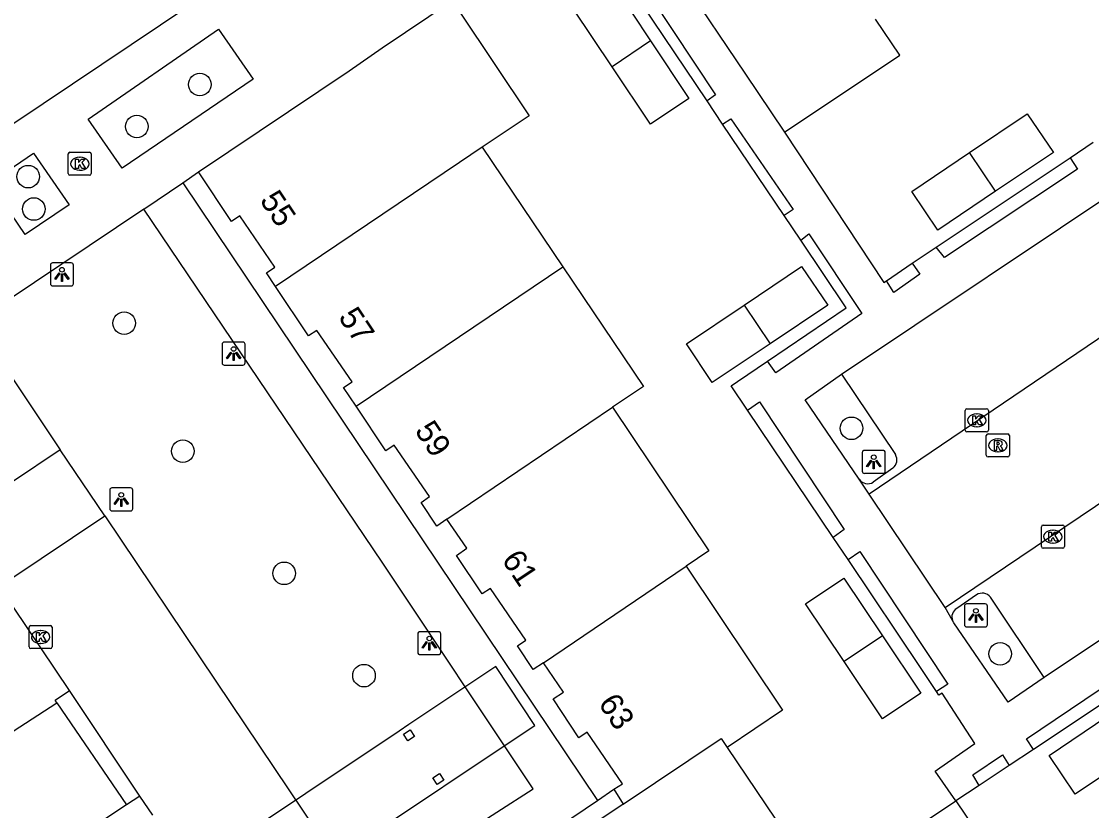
# Model space of a CAD drawing. Extents: x 158797 to 159887, y 384318 to 385255.
# Drawn here: x 159074.82 to 159121.21, y 384752.65 to 384786.86 of the extents above; entities that cross this region are included whole.
import ezdxf

# ---------------------------------------------------------------- set-up
doc = ezdxf.new("R2010")
doc.units = 0
for name, color, linetype in [('IMGEO_Boom', 7, 'Continuous'), ('IMGEO_Groenvoorziening', 7, 'Continuous'), ('IMGEO_Haag', 7, 'Continuous'), ('IMGEO_Kolk', 7, 'Continuous'), ('IMGEO_Lichtpunt', 7, 'Continuous'), ('IMGEO_Pand', 7, 'Continuous'), ('IMGEO_Pand_nummerreeks', 7, 'Continuous'), ('IMGEO_Pand_overbouw', 7, 'Continuous'), ('IMGEO_Parkeervlak_open', 7, 'Continuous'), ('IMGEO_Rijbaan_lokaal_open', 7, 'Continuous'), ('IMGEO_Rioolput', 7, 'Continuous'), ('IMGEO_Voetpad_open', 7, 'Continuous')]:
    doc.layers.add(name, color=color, linetype=linetype)

msp = doc.modelspace()

# ---------------------------------------------------------------- linework, layer by layer
at = {"layer": 'IMGEO_Boom'}
for centre in [(159082.551, 384784.124), (159079.824, 384782.312), (159075.114, 384780.134), (159075.363, 384778.73), (159079.271, 384773.781), (159110.803, 384769.224), (159081.82, 384768.23), (159086.212, 384762.936), (159117.246, 384759.446), (159089.672, 384758.501)]:
    msp.add_circle(centre, 0.489, dxfattribs=at)
at = {"layer": 'IMGEO_Groenvoorziening'}
for points in [[(159074.393, 384756.206), (159074.469, 384756.094), (159076.359, 384757.322)], [(159099.797, 384753.085), (159100.509, 384753.573)]]:
    msp.add_lwpolyline(points, dxfattribs=at)
at = {"layer": 'IMGEO_Haag'}
for points in [[(159104.547, 384783.423), (159100.796, 384789.016)], [(159107.88, 384778.443), (159105.21, 384782.406)], [(159114.48, 384777.079), (159116.124, 384778.177), (159120.279, 384780.952)], [(159107.166, 384772.134), (159110.581, 384774.448), (159108.608, 384777.387)], [(159112.316, 384775.62), (159113.438, 384776.377)], [(159110.008, 384764.494), (159106.294, 384770.016)], [(159114.485, 384757.816), (159113.85, 384758.763), (159110.654, 384763.532)], [(159124.388, 384759.09), (159118.696, 384755.304)], [(159117.645, 384754.607), (159116.344, 384753.745)]]:
    msp.add_lwpolyline(points, dxfattribs=at)
at = {"layer": 'IMGEO_Kolk'}
for p, q in [((159076.849, 384780.266), (159076.849, 384781.118)), ((159076.924, 384781.192), (159077.776, 384781.192)), ((159077.337, 384780.972), (159077.362, 384780.972)), ((159077.85, 384781.118), (159077.85, 384780.266)), ((159077.776, 384780.192), (159076.924, 384780.192)), ((159077.36, 384780.412), (159077.335, 384780.412)), ((159115.737, 384769.142), (159115.737, 384769.994)), ((159115.812, 384770.068), (159116.664, 384770.068)), ((159116.225, 384769.848), (159116.25, 384769.848)), ((159116.738, 384769.994), (159116.738, 384769.142)), ((159116.664, 384769.068), (159115.812, 384769.068)), ((159116.248, 384769.288), (159116.223, 384769.288)), ((159119.035, 384764.099), (159119.035, 384764.951)), ((159119.11, 384765.025), (159119.962, 384765.025)), ((159119.523, 384764.805), (159119.548, 384764.805)), ((159120.036, 384764.951), (159120.036, 384764.099)), ((159119.546, 384764.245), (159119.521, 384764.245)), ((159119.962, 384764.025), (159119.11, 384764.025)), ((159075.152, 384759.748), (159075.152, 384760.6)), ((159075.227, 384760.674), (159076.079, 384760.674)), ((159076.153, 384760.6), (159076.153, 384759.748)), ((159075.64, 384760.454), (159075.665, 384760.454)), ((159076.079, 384759.674), (159075.227, 384759.674)), ((159075.663, 384759.894), (159075.638, 384759.894))]:
    msp.add_line(p, q, dxfattribs=at)
for points in [[(159076.849, 384780.266), (159076.849, 384781.118)], [(159076.924, 384781.192), (159077.776, 384781.192)], [(159077.85, 384781.118), (159077.85, 384780.266)], [(159077.17, 384780.892), (159077.293, 384780.892), (159077.293, 384780.741), (159077.423, 384780.892), (159077.587, 384780.892), (159077.441, 384780.741), (159077.594, 384780.492), (159077.442, 384780.492), (159077.357, 384780.656), (159077.293, 384780.589), (159077.293, 384780.492), (159077.17, 384780.492), (159077.17, 384780.892)], [(159077.776, 384780.192), (159076.924, 384780.192)], [(159115.737, 384769.142), (159115.737, 384769.994)], [(159115.812, 384770.068), (159116.664, 384770.068)], [(159116.738, 384769.994), (159116.738, 384769.142)], [(159116.058, 384769.768), (159116.181, 384769.768), (159116.181, 384769.617), (159116.311, 384769.768), (159116.475, 384769.768), (159116.329, 384769.617), (159116.482, 384769.368), (159116.33, 384769.368), (159116.245, 384769.532), (159116.181, 384769.465), (159116.181, 384769.368), (159116.058, 384769.368), (159116.058, 384769.768)], [(159116.664, 384769.068), (159115.812, 384769.068)], [(159119.035, 384764.099), (159119.035, 384764.951)], [(159119.11, 384765.025), (159119.962, 384765.025)], [(159119.356, 384764.725), (159119.479, 384764.725), (159119.479, 384764.574), (159119.609, 384764.725), (159119.773, 384764.725), (159119.627, 384764.574), (159119.78, 384764.325), (159119.628, 384764.325), (159119.543, 384764.489), (159119.479, 384764.422), (159119.479, 384764.325), (159119.356, 384764.325), (159119.356, 384764.725)], [(159120.036, 384764.951), (159120.036, 384764.099)], [(159119.962, 384764.025), (159119.11, 384764.025)], [(159075.152, 384759.748), (159075.152, 384760.6)], [(159075.227, 384760.674), (159076.079, 384760.674)], [(159076.153, 384760.6), (159076.153, 384759.748)], [(159075.473, 384760.374), (159075.596, 384760.374), (159075.596, 384760.223), (159075.726, 384760.374), (159075.89, 384760.374), (159075.744, 384760.223), (159075.897, 384759.974), (159075.745, 384759.974), (159075.66, 384760.138), (159075.596, 384760.071), (159075.596, 384759.974), (159075.473, 384759.974), (159075.473, 384760.374)], [(159076.079, 384759.674), (159075.227, 384759.674)]]:
    msp.add_lwpolyline(points, dxfattribs=at)
for centre, start, end in [((159076.926, 384781.116), 91.552, 178.448), ((159076.926, 384781.116), 91.552, 178.448), ((159077.774, 384781.116), 1.552, 88.448), ((159077.774, 384781.116), 1.552, 88.448), ((159076.926, 384780.268), 181.552, 268.448), ((159076.926, 384780.268), 181.552, 268.448), ((159077.774, 384780.268), 271.552, 358.448), ((159077.774, 384780.268), 271.552, 358.448), ((159115.814, 384769.992), 91.552, 178.448), ((159115.814, 384769.992), 91.552, 178.448), ((159116.662, 384769.992), 1.552, 88.448), ((159116.662, 384769.992), 1.552, 88.448), ((159115.814, 384769.144), 181.552, 268.448), ((159115.814, 384769.144), 181.552, 268.448), ((159116.662, 384769.144), 271.552, 358.448), ((159116.662, 384769.144), 271.552, 358.448), ((159119.112, 384764.949), 91.552, 178.448), ((159119.112, 384764.949), 91.552, 178.448), ((159119.96, 384764.949), 1.552, 88.448), ((159119.96, 384764.949), 1.552, 88.448), ((159119.112, 384764.101), 181.552, 268.448), ((159119.112, 384764.101), 181.552, 268.448), ((159119.96, 384764.101), 271.552, 358.448), ((159119.96, 384764.101), 271.552, 358.448), ((159075.229, 384760.598), 91.552, 178.448), ((159075.229, 384760.598), 91.552, 178.448), ((159076.077, 384760.598), 1.552, 88.448), ((159076.077, 384760.598), 1.552, 88.448), ((159075.229, 384759.75), 181.552, 268.448), ((159075.229, 384759.75), 181.552, 268.448), ((159076.077, 384759.75), 271.552, 358.448), ((159076.077, 384759.75), 271.552, 358.448)]:
    msp.add_arc(centre, 0.0765, start, end, dxfattribs=at)
for centre, major_axis, ratio, start_param, end_param in [((159077.336, 384780.692), (-0.387, 0.002), 0.722429, 4.712389, 7.853982), ((159077.361, 384780.692), (-0.39, 0.002), 0.717154, 1.570796, 4.712389), ((159116.224, 384769.568), (-0.387, 0.002), 0.722429, 4.712389, 7.853982), ((159116.249, 384769.568), (-0.39, 0.002), 0.717154, 1.570796, 4.712389), ((159119.522, 384764.525), (-0.387, 0.002), 0.722429, 4.712389, 7.853982), ((159119.547, 384764.525), (-0.39, 0.002), 0.717154, 1.570796, 4.712389), ((159075.639, 384760.174), (-0.387, 0.002), 0.722429, 4.712389, 7.853982), ((159075.664, 384760.174), (-0.39, 0.002), 0.717154, 1.570796, 4.712389)]:
    msp.add_ellipse(centre, major_axis=major_axis, ratio=ratio, start_param=start_param, end_param=end_param, dxfattribs=at)
at = {"layer": 'IMGEO_Lichtpunt'}
for p, q in [((159076.077, 384776.3), (159076.077, 384775.493)), ((159076.077, 384776.3), (159076.077, 384775.493)), ((159076.979, 384776.395), (159076.171, 384776.395)), ((159076.979, 384776.395), (159076.171, 384776.395)), ((159077.073, 384775.493), (159077.073, 384776.3)), ((159077.073, 384775.493), (159077.073, 384776.3)), ((159076.171, 384775.399), (159076.979, 384775.399)), ((159076.171, 384775.399), (159076.979, 384775.399)), ((159083.521, 384772.864), (159083.521, 384772.057)), ((159083.521, 384772.864), (159083.521, 384772.057)), ((159084.423, 384772.959), (159083.615, 384772.959)), ((159084.423, 384772.959), (159083.615, 384772.959)), ((159084.517, 384772.057), (159084.517, 384772.864)), ((159084.517, 384772.057), (159084.517, 384772.864)), ((159083.615, 384771.963), (159084.423, 384771.963)), ((159083.615, 384771.963), (159084.423, 384771.963)), ((159111.272, 384768.173), (159111.272, 384767.366)), ((159111.272, 384768.173), (159111.272, 384767.366)), ((159112.174, 384768.268), (159111.366, 384768.268)), ((159112.174, 384768.268), (159111.366, 384768.268)), ((159112.268, 384767.366), (159112.268, 384768.173)), ((159112.268, 384767.366), (159112.268, 384768.173)), ((159111.366, 384767.272), (159112.174, 384767.272)), ((159111.366, 384767.272), (159112.174, 384767.272)), ((159079.551, 384766.637), (159078.743, 384766.637)), ((159079.551, 384766.637), (159078.743, 384766.637)), ((159078.649, 384766.542), (159078.649, 384765.735)), ((159078.649, 384766.542), (159078.649, 384765.735)), ((159079.645, 384765.735), (159079.645, 384766.542)), ((159079.645, 384765.735), (159079.645, 384766.542)), ((159078.743, 384765.641), (159079.551, 384765.641)), ((159078.743, 384765.641), (159079.551, 384765.641)), ((159115.699, 384761.514), (159115.699, 384760.707)), ((159115.699, 384761.514), (159115.699, 384760.707)), ((159116.601, 384761.609), (159115.793, 384761.609)), ((159116.601, 384761.609), (159115.793, 384761.609)), ((159116.695, 384760.707), (159116.695, 384761.514)), ((159116.695, 384760.707), (159116.695, 384761.514)), ((159115.793, 384760.613), (159116.601, 384760.613)), ((159115.793, 384760.613), (159116.601, 384760.613)), ((159092.004, 384760.312), (159092.004, 384759.505)), ((159092.004, 384760.312), (159092.004, 384759.505)), ((159092.906, 384760.407), (159092.098, 384760.407)), ((159092.906, 384760.407), (159092.098, 384760.407)), ((159093, 384759.505), (159093, 384760.312)), ((159093, 384759.505), (159093, 384760.312)), ((159092.098, 384759.411), (159092.906, 384759.411)), ((159092.098, 384759.411), (159092.906, 384759.411))]:
    msp.add_line(p, q, dxfattribs=at)
for points in [[(159076.451, 384775.964), (159076.49, 384775.936), (159076.302, 384775.674), (159076.264, 384775.701), (159076.451, 384775.964)], [(159076.553, 384775.916), (159076.6, 384775.916), (159076.6, 384775.594), (159076.553, 384775.594), (159076.553, 384775.916)], [(159076.663, 384775.936), (159076.701, 384775.963), (159076.888, 384775.701), (159076.849, 384775.673), (159076.663, 384775.936)], [(159083.895, 384772.528), (159083.934, 384772.5), (159083.746, 384772.238), (159083.708, 384772.265), (159083.895, 384772.528)], [(159083.997, 384772.48), (159084.044, 384772.48), (159084.044, 384772.158), (159083.997, 384772.158), (159083.997, 384772.48)], [(159084.107, 384772.5), (159084.145, 384772.527), (159084.332, 384772.265), (159084.293, 384772.237), (159084.107, 384772.5)], [(159111.646, 384767.837), (159111.685, 384767.809), (159111.497, 384767.547), (159111.459, 384767.574), (159111.646, 384767.837)], [(159111.748, 384767.789), (159111.795, 384767.789), (159111.795, 384767.467), (159111.748, 384767.467), (159111.748, 384767.789)], [(159111.858, 384767.809), (159111.896, 384767.836), (159112.083, 384767.574), (159112.044, 384767.546), (159111.858, 384767.809)], [(159079.023, 384766.206), (159079.062, 384766.178), (159078.874, 384765.916), (159078.836, 384765.943), (159079.023, 384766.206)], [(159079.125, 384766.158), (159079.172, 384766.158), (159079.172, 384765.836), (159079.125, 384765.836), (159079.125, 384766.158)], [(159079.235, 384766.178), (159079.273, 384766.205), (159079.46, 384765.943), (159079.421, 384765.915), (159079.235, 384766.178)], [(159116.073, 384761.178), (159116.112, 384761.15), (159115.924, 384760.888), (159115.886, 384760.915), (159116.073, 384761.178)], [(159116.175, 384761.13), (159116.222, 384761.13), (159116.222, 384760.808), (159116.175, 384760.808), (159116.175, 384761.13)], [(159116.285, 384761.15), (159116.323, 384761.177), (159116.51, 384760.915), (159116.471, 384760.887), (159116.285, 384761.15)], [(159092.378, 384759.976), (159092.417, 384759.948), (159092.229, 384759.686), (159092.191, 384759.713), (159092.378, 384759.976)], [(159092.48, 384759.928), (159092.527, 384759.928), (159092.527, 384759.606), (159092.48, 384759.606), (159092.48, 384759.928)], [(159092.59, 384759.948), (159092.628, 384759.975), (159092.815, 384759.713), (159092.776, 384759.685), (159092.59, 384759.948)]]:
    msp.add_lwpolyline(points, dxfattribs=at)
for centre in [(159076.576, 384776.098), (159084.02, 384772.662), (159111.771, 384767.971), (159079.148, 384766.34), (159116.198, 384761.312), (159092.503, 384760.11)]:
    msp.add_circle(centre, 0.0994, dxfattribs=at)
for centre, start, end in [((159076.171, 384776.3), 90, 180), ((159076.171, 384776.3), 90, 180), ((159076.979, 384776.3), 0, 90), ((159076.979, 384776.3), 0, 90), ((159076.171, 384775.493), 180, 270), ((159076.171, 384775.493), 180, 270), ((159076.979, 384775.493), 270, 0), ((159076.979, 384775.493), 270, 360), ((159083.615, 384772.864), 90, 180), ((159083.615, 384772.864), 90, 180), ((159084.423, 384772.864), 0, 90), ((159084.423, 384772.864), 0, 90), ((159083.615, 384772.057), 180, 270), ((159083.615, 384772.057), 180, 270), ((159084.423, 384772.057), 270, 0), ((159084.423, 384772.057), 270, 360), ((159111.366, 384768.173), 90, 180), ((159111.366, 384768.173), 90, 180), ((159112.174, 384768.173), 0, 90), ((159112.174, 384768.173), 0, 90), ((159111.366, 384767.366), 180, 270), ((159111.366, 384767.366), 180, 270), ((159112.174, 384767.366), 270, 0), ((159112.174, 384767.366), 270, 360), ((159078.743, 384766.542), 90, 180), ((159078.743, 384766.542), 90, 180), ((159079.551, 384766.542), 0, 90), ((159079.551, 384766.542), 0, 90), ((159078.743, 384765.735), 180, 270), ((159078.743, 384765.735), 180, 270), ((159079.551, 384765.735), 270, 0), ((159079.551, 384765.735), 270, 360), ((159115.793, 384761.514), 90, 180), ((159115.793, 384761.514), 90, 180), ((159116.601, 384761.514), 0, 90), ((159116.601, 384761.514), 0, 90), ((159115.793, 384760.707), 180, 270), ((159115.793, 384760.707), 180, 270), ((159116.601, 384760.707), 270, 0), ((159116.601, 384760.707), 270, 360), ((159092.098, 384760.312), 90, 180), ((159092.098, 384760.312), 90, 180), ((159092.906, 384760.312), 0, 90), ((159092.906, 384760.312), 0, 90), ((159092.098, 384759.505), 180, 270), ((159092.098, 384759.505), 180, 270), ((159092.906, 384759.505), 270, 0), ((159092.906, 384759.505), 270, 360)]:
    msp.add_arc(centre, 0.0946, start, end, dxfattribs=at)
at = {"layer": 'IMGEO_Pand'}
for points in [[(159100.83, 384792.557), (159106.187, 384784.616), (159107.897, 384782.06)], [(159081.397, 384788.629), (159082.115, 384787.56), (159074.492, 384782.436)], [(159100.425, 384784.899), (159098.757, 384787.393), (159100.442, 384788.52), (159102.099, 384786.018)], [(159082.503, 384780.342), (159089.026, 384784.721), (159090.464, 384785.718), (159093.489, 384787.752)], [(159093.821, 384787.259), (159096.836, 384782.776), (159094.796, 384781.41)], [(159107.897, 384782.06), (159112.894, 384785.404), (159111.85, 384786.964)], [(159102.099, 384786.018), (159103.755, 384783.517), (159102.093, 384782.405), (159100.425, 384784.899)], [(159102.099, 384786.018), (159100.425, 384784.899)], [(159115.927, 384781.182), (159118.415, 384782.859), (159119.562, 384781.18), (159117.054, 384779.5)], [(159094.796, 384781.41), (159093.812, 384780.751), (159085.839, 384775.369)], [(159094.796, 384781.41), (159098.292, 384776.226)], [(159117.054, 384779.5), (159114.546, 384777.82), (159113.422, 384779.493), (159115.927, 384781.182)], [(159117.054, 384779.5), (159115.927, 384781.182)], [(159085.839, 384775.369), (159085.442, 384775.963), (159085.804, 384776.205), (159084.292, 384778.431), (159083.934, 384778.192), (159082.503, 384780.342)], [(159089.331, 384770.182), (159098.292, 384776.226)], [(159098.292, 384776.226), (159101.789, 384771.041), (159100.448, 384770.134)], [(159106.151, 384774.568), (159108.639, 384776.245), (159109.786, 384774.566), (159107.278, 384772.886)], [(159089.331, 384770.182), (159088.787, 384770.996), (159089.152, 384771.234), (159087.63, 384773.465), (159087.273, 384773.226), (159085.839, 384775.369)], [(159107.278, 384772.886), (159104.77, 384771.206), (159103.646, 384772.879), (159106.151, 384774.568)], [(159106.151, 384774.568), (159107.278, 384772.886)], [(159093.269, 384765.279), (159092.829, 384764.985), (159092.144, 384766.008), (159092.506, 384766.261), (159090.982, 384768.488), (159090.624, 384768.249), (159089.331, 384770.182)], [(159093.269, 384765.279), (159100.448, 384770.134)], [(159100.448, 384770.134), (159104.626, 384763.912), (159103.632, 384763.24)], [(159097.447, 384759.056), (159097.005, 384758.763), (159096.322, 384759.796), (159096.685, 384760.037), (159095.156, 384762.281), (159094.799, 384762.043), (159093.685, 384763.713), (159094.131, 384764.021), (159093.269, 384765.279)], [(159097.447, 384759.056), (159103.632, 384763.24)], [(159103.632, 384763.24), (159107.811, 384757.003), (159105.411, 384755.392)], [(159110.485, 384759.121), (159108.817, 384761.615), (159110.48, 384762.727), (159112.148, 384760.233)], [(159112.148, 384760.233), (159113.815, 384757.739), (159112.153, 384756.627), (159110.485, 384759.121)], [(159112.148, 384760.233), (159110.485, 384759.121)], [(159100.509, 384753.573), (159100.875, 384753.809), (159099.345, 384756.048), (159098.987, 384755.811), (159097.874, 384757.491), (159098.324, 384757.784), (159097.447, 384759.056)], [(159123.007, 384755.042), (159120.508, 384753.361), (159119.367, 384755.039), (159121.871, 384756.73)], [(159091.67, 384756.155), (159091.866, 384755.864), (159091.575, 384755.67), (159091.379, 384755.961), (159091.67, 384756.155)], [(159100.911, 384752.932), (159105.152, 384755.775), (159105.411, 384755.392)], [(159105.411, 384755.392), (159108.769, 384750.417), (159107.772, 384749.725)], [(159092.944, 384754.26), (159093.139, 384753.969), (159092.848, 384753.775), (159092.653, 384754.066), (159092.944, 384754.26)], [(159100.509, 384753.573), (159100.911, 384752.932)], [(159100.911, 384752.932), (159096.181, 384749.761)], [(159115.354, 384749.469), (159113.668, 384751.956), (159115.328, 384753.071)], [(159115.328, 384753.071), (159117.009, 384750.591)]]:
    msp.add_lwpolyline(points, dxfattribs=at)
at = {"layer": 'IMGEO_Pand_overbouw'}
msp.add_lwpolyline([(159097.081, 384756.339), (159095.392, 384758.894), (159091.622, 384756.377), (159091.192, 384756.09), (159079.017, 384747.961), (159078.608, 384747.688), (159074.277, 384744.797), (159075.966, 384742.282), (159080.291, 384745.161), (159080.714, 384745.442), (159092.898, 384753.554), (159093.327, 384753.84)], close=True, dxfattribs=at)
at = {"layer": 'IMGEO_Parkeervlak_open'}
for points in [[(159110.37, 384771.567), (159112.711, 384768.084)], [(159112.596, 384767.498), (159111.744, 384766.889)], [(159116.228, 384761.998), (159115.368, 384761.406)], [(159119.158, 384758.419), (159116.83, 384761.903)]]:
    msp.add_lwpolyline(points, dxfattribs=at)
for centre, radius, start, end in [((159112.33, 384767.854), 0.445, 306.7255, 31.0686), ((159111.509, 384767.28), 0.457, 215.9932, 301.023), ((159116.48, 384761.64), 0.438, 36.9267, 125.1379), ((159115.566, 384761.044), 0.412, 118.7439, 202.7446)]:
    msp.add_arc(centre, radius, start, end, dxfattribs=at)
at = {"layer": 'IMGEO_Rijbaan_lokaal_open'}
for points in [[(159141.675, 384786.764), (159111.564, 384766.373)], [(159067.472, 384781.754), (159071.264, 384776.104), (159076.503, 384768.293)], [(159076.898, 384757.859), (159070.794, 384766.937), (159062.325, 384779.557)], [(159114.861, 384761.449), (159129.807, 384771.524)], [(159076.503, 384768.293), (159072.353, 384765.52), (159074.271, 384762.633), (159078.434, 384765.422)], [(159078.434, 384765.422), (159076.503, 384768.293)], [(159114.861, 384761.449), (159111.564, 384766.373)], [(159078.434, 384765.422), (159083.251, 384758.254), (159097.768, 384736.641), (159100.568, 384732.495), (159105.435, 384725.251)], [(159079.959, 384753.282), (159076.898, 384757.859)], [(159080.521, 384752.446), (159079.959, 384753.282)]]:
    msp.add_lwpolyline(points, dxfattribs=at)
at = {"layer": 'IMGEO_Rioolput'}
for p, q in [((159116.649, 384768.056), (159116.649, 384768.908)), ((159116.724, 384768.982), (159117.576, 384768.982)), ((159117.65, 384768.908), (159117.65, 384768.056)), ((159117.137, 384768.762), (159117.162, 384768.762)), ((159117.576, 384767.982), (159116.724, 384767.982)), ((159117.16, 384768.202), (159117.135, 384768.202))]:
    msp.add_line(p, q, dxfattribs=at)
for points in [[(159116.649, 384768.056), (159116.649, 384768.908)], [(159116.724, 384768.982), (159117.576, 384768.982)], [(159117.65, 384768.908), (159117.65, 384768.056)], [(159117.238, 384768.68), (159116.986, 384768.682), (159116.986, 384768.282)], [(159116.986, 384768.282), (159117.11, 384768.282), (159117.11, 384768.444), (159117.121, 384768.444)], [(159117.164, 384768.601), (159117.11, 384768.601), (159117.11, 384768.52)], [(159117.11, 384768.52), (159117.162, 384768.52)], [(159117.168, 384768.415), (159117.239, 384768.282), (159117.379, 384768.282), (159117.314, 384768.408)], [(159117.576, 384767.982), (159116.724, 384767.982)]]:
    msp.add_lwpolyline(points, dxfattribs=at)
for centre, radius, start, end in [((159116.726, 384768.906), 0.0765, 91.552, 178.448), ((159116.726, 384768.906), 0.0765, 91.552, 178.448), ((159117.574, 384768.906), 0.0765, 1.552, 88.448), ((159117.574, 384768.906), 0.0765, 1.552, 88.448), ((159117.12, 384768.391), 0.0533, 26.0293, 88.6989), ((159117.146, 384768.709), 0.19, 274.7715, 282.9687), ((159117.17, 384768.505), 0.0964, 77.0061, 93.1865), ((159117.184, 384768.562), 0.0378, 276.6634, 79.6772), ((159117.237, 384768.57), 0.109, 350.3612, 89.416), ((159117.235, 384768.57), 0.112, 277.5842, 350.9817), ((159117.219, 384768.355), 0.108, 29.5134, 73.7905), ((159116.726, 384768.058), 0.0765, 181.552, 268.448), ((159116.726, 384768.058), 0.0765, 181.552, 268.448), ((159117.574, 384768.058), 0.0765, 271.552, 358.448), ((159117.574, 384768.058), 0.0765, 271.552, 358.448)]:
    msp.add_arc(centre, radius, start, end, dxfattribs=at)
for centre, major_axis, ratio, start_param, end_param in [((159117.136, 384768.482), (-0.387, 0.002), 0.722429, 4.712389, 7.853982), ((159117.161, 384768.482), (-0.39, 0.002), 0.717154, 1.570796, 4.712389)]:
    msp.add_ellipse(centre, major_axis=major_axis, ratio=ratio, start_param=start_param, end_param=end_param, dxfattribs=at)
at = {"layer": 'IMGEO_Voetpad_open'}
for points in [[(159100.796, 384789.016), (159101.207, 384789.272), (159104.905, 384783.684), (159104.547, 384783.423)], [(159084.87, 384784.362), (159079.188, 384780.502), (159077.718, 384782.631), (159083.371, 384786.534), (159084.87, 384784.362)], [(159105.21, 384782.406), (159104.547, 384783.423)], [(159080.123, 384778.73), (159074.208, 384774.747), (159068.908, 384782.682), (159067.472, 384781.754)], [(159105.21, 384782.406), (159105.575, 384782.647), (159108.275, 384778.706), (159107.88, 384778.443)], [(159107.897, 384782.06), (159112.204, 384775.545), (159112.316, 384775.62)], [(159120.279, 384780.952), (159121.286, 384781.63)], [(159076.888, 384778.917), (159074.983, 384777.623), (159073.451, 384779.859), (159075.339, 384781.147), (159076.888, 384778.917)], [(159120.279, 384780.952), (159120.607, 384780.464), (159114.84, 384776.623), (159114.48, 384777.079)], [(159081.813, 384779.872), (159082.503, 384780.342)], [(159110.37, 384771.567), (159123.038, 384780.038)], [(159080.123, 384778.73), (159081.813, 384779.872)], [(159081.813, 384779.872), (159099.797, 384753.085)], [(159106.827, 384723.845), (159109.175, 384725.404), (159101.523, 384736.749), (159092.28, 384750.557), (159097.002, 384753.598), (159090.456, 384763.423), (159080.123, 384778.73)], [(159108.608, 384777.387), (159107.88, 384778.443)], [(159108.608, 384777.387), (159108.957, 384777.658), (159111.246, 384774.204), (159107.522, 384771.627), (159107.166, 384772.134)], [(159113.438, 384776.377), (159114.48, 384777.079)], [(159113.438, 384776.377), (159113.762, 384775.911), (159112.643, 384775.117), (159112.316, 384775.62)], [(159106.294, 384770.016), (159105.59, 384771.064), (159105.859, 384771.246), (159107.166, 384772.134)], [(159111.139, 384767.012), (159108.793, 384770.451), (159110.37, 384771.567)], [(159106.294, 384770.016), (159106.812, 384770.364), (159110.493, 384764.83), (159110.008, 384764.494)], [(159111.564, 384766.373), (159111.139, 384767.012)], [(159129.87, 384765.579), (159119.158, 384758.419)], [(159110.654, 384763.532), (159110.008, 384764.494)], [(159110.654, 384763.532), (159111.171, 384763.885), (159114.981, 384758.125), (159114.485, 384757.816)], [(159115.186, 384760.885), (159114.861, 384761.449)], [(159119.158, 384758.419), (159117.59, 384757.345), (159115.238, 384760.794), (159115.186, 384760.885)], [(159118.696, 384755.304), (159118.394, 384755.765), (159124.065, 384759.587), (159124.388, 384759.09)], [(159076.359, 384757.322), (159076.28, 384757.438), (159076.898, 384757.859)], [(159115.328, 384753.071), (159114.438, 384754.365), (159114.64, 384754.498), (159116.149, 384755.552), (159114.737, 384757.739), (159114.595, 384757.651), (159114.485, 384757.816)], [(159076.359, 384757.322), (159079.375, 384752.896)], [(159116.344, 384753.745), (159116.065, 384754.197), (159117.345, 384755.07), (159117.645, 384754.607)], [(159118.696, 384755.304), (159117.645, 384754.607)], [(159116.344, 384753.745), (159115.328, 384753.071)], [(159079.959, 384753.282), (159079.375, 384752.896)], [(159079.375, 384752.896), (159077.492, 384751.651), (159078.062, 384750.806), (159078.738, 384751.257)], [(159095.517, 384749.324), (159095.106, 384749.935), (159095.69, 384750.332), (159098.145, 384751.977), (159099.797, 384753.085)]]:
    msp.add_lwpolyline(points, dxfattribs=at)

# ---------------------------------------------------------------- texts
at = {"layer": 'IMGEO_Pand_nummerreeks'}
for s, rotation, p in [('55', 303.6496, (159085.127, 384779.108)), ('57', 303.7814, (159088.531, 384774.043)), ('59', 303.7699, (159091.846, 384769.12)), ('61', 303.7069, (159095.614, 384763.526)), ('63', 303.5236, (159099.801, 384757.299))]:
    msp.add_text(s, height=1, rotation=rotation, dxfattribs=at).set_placement(p)

doc.saveas('drawing.dxf')
